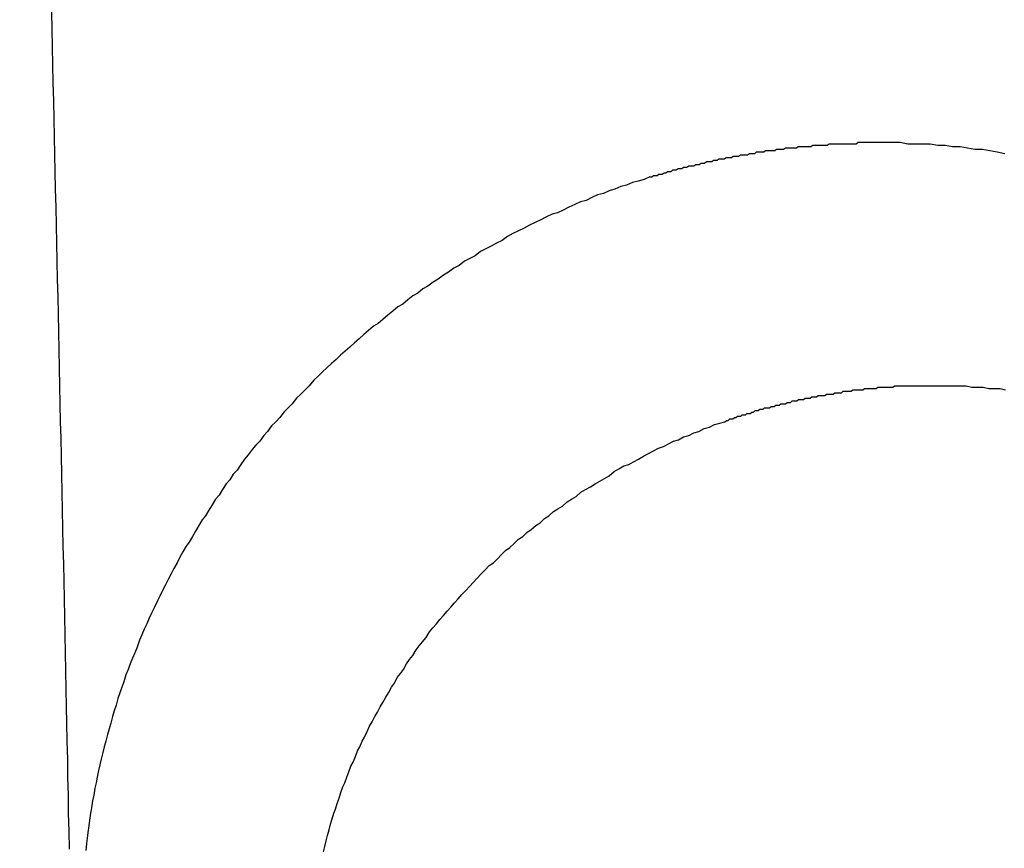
# Model space of a CAD drawing. Header units: millimetres. Extents: x -604189 to 881711, y -381903 to -7297.
# Tile 846 of 1056: x -558665.47 to -558658.36, y -165486.22 to -165480.23. Entities that reach past the tile are written whole.
import ezdxf

# ---------------------------------------------------------------- set-up
doc = ezdxf.new("R2010")
doc.units = ezdxf.units.MM
doc.header["$LTSCALE"] = 100
doc.linetypes.add('0.5_0.5', pattern=[1, 0.5, -0.5])
doc.linetypes.add('ACAD_ISO04W100', pattern=[30.5, 24, -3, 0.5, -3])
doc.layers.get('Defpoints').update_dxf_attribs({"color": 30})
doc.layers.add('OPIS', color=7, linetype='Continuous')
doc.layers.add('strop osie', color=80, linetype='ACAD_ISO04W100', lineweight=5)
doc.styles.get("Standard").update_dxf_attribs({"font": 'romans.shx', "width": 0.5})
doc.dimstyles.new('1 50', dxfattribs={"dimtxt": 150, "dimasz": 80, "dimexe": 1, "dimexo": 1, "dimgap": 20, "dimtad": 1, "dimdec": 0, "dimlfac": 0.1, "dimtxsty": 'Standard', "dimblk": 'ARCHTICK', "dimcen": 200, "dimclrd": 2, "dimadec": 1, "dimazin": 0, "dimtfac": 1, "dimtdec": 0, "dimtmove": 0, "dimatfit": 3, "dimldrblk": 'ARCHTICK', "dimfxl": 120, "dimfxlon": 1, "dimtfill": 1, "dimarcsym": 0})

# ---------------------------------------------------------------- blocks, each defined once
blk = doc.blocks.new('_ArchTick')
at = {"layer": 'strop osie', "color": 0, "const_width": 0.15}
blk.add_lwpolyline([(-0.5, -0.5), (0.5, 0.5)], dxfattribs=at)
blk = doc.blocks.new('*D3294')
at = {"layer": 'Defpoints', "color": 0, "linetype": 'ByBlock', "lineweight": 5, "transparency": 16777216}
for p in [(-595783.1257, -159420.3032), (-593748.9238, -159420.3032), (-552118.9353, -179940.3025)]:
    blk.add_point(p, dxfattribs=at)
at = {"layer": 'OPIS', "color": 0, "linetype": 'Continuous', "lineweight": -2, "transparency": 16777216}
for p, q in [((-595723.1257, -159420.3032), (-595784.1257, -159420.3032)), ((-595723.1257, -179940.3025), (-595784.1257, -179940.3025))]:
    blk.add_line(p, q, dxfattribs=at)
at = {"layer": 'OPIS', "color": 2, "lineweight": -2, "transparency": 16777216}
blk.add_line((-595783.1257, -179940.3025), (-595783.1257, -159420.3032), dxfattribs=at)
at = {"layer": 'OPIS', "color": 2, "linetype": 'ByBlock', "lineweight": -2, "transparency": 16777216, "xscale": 80, "yscale": 80, "zscale": 80}
for p, rotation in [((-595783.1257, -159420.3032), 90), ((-595783.1257, -179940.3025), 270)]:
    blk.add_blockref('_ArchTick', p, dxfattribs=dict(at, rotation=rotation))
at = {"layer": 'OPIS', "color": 0, "linetype": 'ByBlock', "lineweight": 13, "transparency": 16777216, "insert": (-595878.1257, -169680.3029), "char_height": 150, "attachment_point": 5, "rotation": 90, "bg_fill": 3, "box_fill_scale": 1.1, "bg_fill_color": 256, "bg_fill_true_color": 13158600, "bg_fill_transparency": 0}
blk.add_mtext('2052', dxfattribs=at)

msp = doc.modelspace()

# ---------------------------------------------------------------- hatches: boundary and pattern name
at = {"layer": 'OPIS', "linetype": 'ByBlock', "lineweight": 15}
h = msp.add_hatch(dxfattribs=at)
h.set_pattern_fill('ANSI37', color=0, scale=80, angle=45)
h.set_pattern_definition([(90, (-306927.96, 32475.8), (-254, 0), []), (180, (-306927.96, 32475.8), (-3e-14, -254), [])])
h.paths.add_polyline_path([(-559745.6161, -168470.3032), (-559845.6161, -168470.3032), (-559845.6161, -168410.3032), (-559745.6161, -168410.3032), (-559745.6161, -168350.3032), (-560845.6161, -168350.3032), (-560845.6161, -168410.3032), (-560745.6161, -168410.3032), (-560745.6161, -168470.3032, 0.267949), (-560295.6161, -169249.7261), (-560295.6161, -169481.1844, -0.414214), (-559952.6795, -169824.121, -1), (-560638.5527, -169824.121, -0.414214), (-560295.6161, -169481.1844), (-560295.6161, -169249.7261, -0.267949), (-560745.6161, -168470.3032), (-560845.6161, -168470.3032), (-560845.6161, -168350.3032), (-561118.9235, -168350.3032), (-561118.9235, -172095.2912), (-559553.9216, -172095.2896), (-559553.9235, -168350.3032), (-559745.6161, -168350.3032)])
h.paths.add_polyline_path([(-560989.2376, -171970.2882), (-560989.2376, -171369.4302), (-560514.2381, -171369.4302, -0.414232), (-560506.2376, -171377.4302), (-560506.2376, -171961.4357, -0.403374), (-560513.9405, -171969.4302), (-560989.2376, -171969.4302), (-560998.9235, -171970.2883)], flags=16)
h.paths.add_polyline_path([(-560569.2376, -171447.4302), (-560569.2376, -171891.4302, -0.414209), (-560619.2368, -171941.4302), (-560824.2357, -171941.4318, -0.414225), (-560874.2376, -171891.4318), (-560874.2376, -171447.4318, -0.414209), (-560824.2384, -171397.4318), (-560619.238, -171397.4302, -0.414216)], flags=0)
h.paths.add_polyline_path([(-560754.7376, -171692.2717), (-560768.2641, -171689.5342), (-560778.5199, -171674.0914), (-560777.5796, -171669.433), (-560791.3376, -171669.433), (-560788.5131, -171683.4206), (-560780.6181, -171695.3108), (-560768.7278, -171703.2059), (-560754.7376, -171706.0309)], flags=0)
h.paths.add_polyline_path([(-560926.5376, -171669.4319), (-560944.0375, -171669.4319), (-560944.0376, -171669.4319), (-560938.9119, -171681.8063), (-560926.5376, -171686.9319)], flags=0)
h.paths.add_polyline_path([(-559553.9256, -164304.9199), (-559553.9257, -164080.3032), (-560998.9235, -164080.3032), (-560998.9235, -164130.3032), (-561051.7578, -164130.3032), (-561051.7578, -164230.3032), (-561112.4092, -164230.3032), (-561118.2586, -165128.2363), (-561111.7578, -165130.3032), (-561051.7578, -165130.3032), (-561051.7578, -165230.3032), (-560998.9235, -165230.3032), (-560998.9235, -165930.3032), (-560968.9235, -165930.3032), (-559691.7578, -165930.3032), (-559691.7578, -166884.9244, -0.259771), (-560368.4683, -166480.3032), (-560576.7808, -166480.3032, -0.694758), (-561118.9235, -166682.1405), (-561118.9235, -167150.3032), (-559553.9241, -167150.3032), (-559553.9249, -165742.5853, -0.501722), (-560517.8869, -165023.7527, -0.501722)])
h.paths.add_polyline_path([(-561051.7578, -166930.3032), (-561051.7578, -167030.3032), (-561111.7578, -167030.3032), (-561111.7578, -166930.3032)], flags=16)
h.paths.add_polyline_path([(-559553.9256, -164304.9199, 0.501722), (-560517.8869, -165023.7527, 0.501722), (-559553.9249, -165742.5853)], flags=17)
h.paths.add_polyline_path([(-559017.8869, -165023.7527, 0.331805), (-559553.9256, -164304.9199), (-559553.9249, -165742.5853, 0.331804)], flags=17)
h.paths.add_polyline_path([(-558393.9201, -165930.3032), (-559553.9248, -165930.3032), (-559553.9242, -167030.3032), (-558393.9201, -167030.3032)])
edge = h.paths.add_edge_path(flags=16)
edge.add_ellipse((-558869.2567, -166529.0581), major_axis=(0, 174.9447), ratio=0.83560798, start_angle=0, end_angle=180, ccw=False)
edge.add_line((-558869.0233, -166354.0889), (-558868.8365, -166354.1133))
edge.add_line((-558868.8365, -166354.1133), (-558551.7582, -166354.1133))
edge.add_ellipse((-558534.0421, -166361.1263), major_axis=(0, 22.0682), ratio=0.9052568, start_angle=0, end_angle=83.73181, ccw=False)
edge.add_line((-558534.0421, -166339.0581), (-558415.4419, -166339.0581))
edge.add_line((-558415.4419, -166339.0581), (-558415.4419, -166719.058))
edge.add_line((-558415.4419, -166719.058), (-558534.0421, -166719.058))
edge.add_ellipse((-558534.0421, -166696.9898), major_axis=(0, 22.0682), ratio=0.9052568, start_angle=108.52912, end_angle=180, ccw=False)
edge.add_line((-558552.9839, -166704.0028), (-558869.2567, -166704.0028))
edge = h.paths.add_edge_path(flags=16)
edge.add_ellipse((-558655.1487, -165473.0705), major_axis=(119.5767, 0), ratio=0.97546159, start_angle=134.53493, end_angle=225.46507, ccw=False)
edge.add_ellipse((-558571.3619, -165553.0941), major_axis=(-236.8278, 0), ratio=0.97546159, start_angle=293.077059, end_angle=315.064585, ccw=False)
edge.add_ellipse((-558581.1214, -165519.0637), major_axis=(-200.9624, 0), ratio=0.97546159, start_angle=268.869132, end_angle=294.416017, ccw=False)
edge.add_line((-558577.1552, -165323.0707), (-558434.7252, -165323.0707))
edge.add_line((-558434.7252, -165323.0707), (-558434.7252, -165623.0703))
edge.add_line((-558434.7252, -165623.0703), (-558577.1552, -165623.0703))
edge.add_ellipse((-558581.1214, -165427.0774), major_axis=(200.9624, 0), ratio=0.97546159, start_angle=245.583983, end_angle=271.130868, ccw=False)
edge.add_ellipse((-558571.3619, -165393.0469), major_axis=(-236.8278, 0), ratio=0.97546159, start_angle=404.935415, end_angle=426.922941, ccw=False)
h.paths.add_polyline_path([(-559691.7578, -166075.3032), (-560476.9877, -166075.3032, 0.131652), (-560368.4683, -166480.3032), (-559691.7578, -166480.3032)], flags=17)
h.paths.add_polyline_path([(-560476.9877, -166075.3032), (-559691.7578, -166075.3032), (-559691.7578, -165930.3032), (-560991.7578, -165930.3032), (-561051.7578, -165930.3032), (-561051.7578, -166030.3032), (-561118.9235, -166030.3032), (-561118.9235, -166278.4659, -0.694758), (-560576.7808, -166480.3032), (-560368.4683, -166480.3032, -0.131652)], flags=17)
h.paths.add_polyline_path([(-571773.9197, -161590.5433), (-574108.1879, -161590.5433), (-574098.9171, -166615.2859), (-571773.9197, -166615.2837)])
h.paths.add_polyline_path([(-559933.2163, -164919.2007), (-558639.2026, -164919.2007), (-558639.2026, -164793.3399), (-559933.2163, -164793.3399)], flags=25)
h.paths.add_polyline_path([(-560038.7197, -166687.5881), (-559732.9898, -166687.5881), (-559732.9898, -166284.5895), (-560038.7197, -166284.5895)], flags=25)
h.paths.add_polyline_path([(-559928.8713, -165007.0998), (-559413.7498, -165007.0998), (-559413.7498, -164907.7601), (-559928.8713, -164907.7601)], flags=9)
h.paths.add_polyline_path([(-559933.2163, -164919.2007), (-558639.2026, -164919.2007), (-558639.2026, -164793.3399), (-559933.2163, -164793.3399)], flags=25)
h.paths.add_polyline_path([(-560330.8592, -165014.5781), (-559994.1825, -165014.5781), (-559994.1825, -164899.1947), (-560330.8592, -164899.1947)], flags=24)
h.paths.add_polyline_path([(-560290.2043, -164902.8369), (-560108.3543, -164902.8369), (-560108.3543, -164804.8069), (-560290.2043, -164804.8069)], flags=24)
h.paths.add_polyline_path([(-560498.8656, -166997.3416), (-559983.7441, -166997.3416), (-559983.7441, -166898.0019), (-560498.8656, -166898.0019)], flags=24)
h.paths.add_polyline_path([(-560498.7904, -166887.3416), (-559655.7235, -166887.3416), (-559655.7235, -166788.0019), (-560498.7904, -166788.0019)], flags=24)
h.paths.add_polyline_path([(-560900.8535, -167004.8199), (-560564.1768, -167004.8199), (-560564.1768, -166889.4365), (-560900.8535, -166889.4365)], flags=24)
h.paths.add_polyline_path([(-560860.1986, -166893.0787), (-560678.3486, -166893.0787), (-560678.3486, -166795.0487), (-560860.1986, -166795.0487)], flags=24)
h.paths.add_polyline_path([(-560525.1681, -170610.564), (-560010.0466, -170610.564), (-560010.0466, -170511.2243), (-560525.1681, -170511.2243)], flags=24)
h.paths.add_polyline_path([(-560529.5131, -170522.665), (-559444.307, -170522.665), (-559444.307, -170396.8042), (-560529.5131, -170396.8042)], flags=9)
h.paths.add_polyline_path([(-560927.156, -170618.0423), (-560590.4793, -170618.0423), (-560590.4793, -170502.659), (-560927.156, -170502.659)], flags=24)
h.paths.add_polyline_path([(-560886.5011, -170506.3012), (-560704.6511, -170506.3012), (-560704.6511, -170408.2712), (-560886.5011, -170408.2712)], flags=24)
h.paths.add_polyline_path([(-560065.2995, -168940.3582), (-560065.2995, -168600.6584), (-560513.0758, -168600.6584), (-560513.0758, -168940.3582)], flags=24)
h.paths.add_polyline_path([(-559111.5256, -164087.3863), (-558760.9896, -164087.3863), (-558760.8154, -164093.1916), (-558760.6443, -164098.997), (-558760.4763, -164104.8025), (-558760.3114, -164110.6081), (-558760.1497, -164116.4138), (-558759.991, -164122.2195), (-558759.8355, -164128.0254), (-558759.683, -164133.8313), (-558759.5337, -164139.6373), (-558759.3874, -164145.4434), (-558759.2442, -164151.2496), (-558759.1041, -164157.0558), (-558758.9671, -164162.8622), (-558758.8332, -164168.6685), (-558758.7024, -164174.475), (-558758.5746, -164180.2815), (-558758.4499, -164186.0881), (-558758.3283, -164191.8948), (-558758.2098, -164197.7015), (-558758.0943, -164203.5083), (-558757.9818, -164209.3151), (-558757.8725, -164215.122), (-558757.7661, -164220.929), (-558757.6628, -164226.736), (-558757.5626, -164232.5431), (-558757.4654, -164238.3502), (-558757.3712, -164244.1574), (-558757.2801, -164249.9646), (-558757.1919, -164255.7719), (-558757.1068, -164261.5792), (-558757.0248, -164267.3865), (-558756.9458, -164273.1939), (-558756.8699, -164279.0014), (-558756.7972, -164284.8089), (-558756.7276, -164290.6164), (-558756.6612, -164296.4239), (-558756.5981, -164302.2315), (-558756.5382, -164308.0392), (-558756.4815, -164313.8468), (-558756.4282, -164319.6545), (-558756.3782, -164325.4622), (-558756.3315, -164331.2699), (-558756.2883, -164337.0777), (-558756.2484, -164342.8855), (-558756.2118, -164348.6933), (-558756.1781, -164354.5011), (-558756.1471, -164360.309), (-558756.1182, -164366.1168), (-558756.0913, -164371.9247), (-558756.066, -164377.7326), (-558756.0419, -164383.5405), (-558756.0201, -164389.3484), (-558756.0043, -164395.1563), (-558755.9986, -164400.9642), (-558756.0069, -164406.7722), (-558756.0313, -164412.5801), (-558756.0727, -164418.3878), (-558756.1321, -164424.1955), (-558756.2103, -164430.0028), (-558756.3078, -164435.8099), (-558756.4249, -164441.6166), (-558756.5621, -164447.4229), (-558756.7197, -164453.2287), (-558756.8982, -164459.0339), (-558757.098, -164464.8385), (-558757.3197, -164470.6423), (-558757.5651, -164476.4453), (-558757.8369, -164482.2469), (-558758.1378, -164488.0471), (-558758.4702, -164493.8454), (-558758.8369, -164499.6416), (-558759.2405, -164505.4354), (-558759.6838, -164511.2264), (-558760.1745, -164517.0136), (-558760.7255, -164522.7951), (-558761.3496, -164528.5691), (-558762.0603, -164534.3333), (-558762.8742, -164540.0838), (-558763.8091, -164545.8157), (-558764.8827, -164551.5243), (-558766.1165, -164557.2013), (-558767.5383, -164562.8323), (-558769.1771, -164568.402), (-558771.0625, -164573.8941), (-558773.2333, -164579.28), (-558775.7351, -164584.5205), (-558778.6098, -164589.5655), (-558781.8966, -164594.3536), (-558785.6282, -164598.7982), (-558789.8079, -164602.8267), (-558794.3738, -164606.4129), (-558799.2553, -164609.5564), (-558804.3822, -164612.2836), (-558809.6945, -164614.6285), (-558815.1428, -164616.63), (-558820.6944, -164618.3259), (-558826.3252, -164619.7535), (-558832.0112, -164620.9496), (-558837.7322, -164621.9498), (-558843.479, -164622.7861), (-558849.2444, -164623.4899), (-558855.0211, -164624.092), (-558860.8052, -164624.6116), (-558866.5954, -164625.0558), (-558872.3908, -164625.4311), (-558878.1904, -164625.7436), (-558883.9932, -164625.9992), (-558889.7982, -164626.2039), (-558895.6045, -164626.3635), (-558901.4113, -164626.4837), (-558907.2185, -164626.5703), (-558913.026, -164626.6286), (-558918.8337, -164626.6643), (-558924.6416, -164626.6829), (-558930.4496, -164626.69), (-558936.2576, -164626.6911), (-558941.5211, -164626.6903), (-558946.7847, -164626.6852), (-558952.0483, -164626.6715), (-558957.3117, -164626.645), (-558962.575, -164626.6016), (-558967.8379, -164626.537), (-558973.1003, -164626.447), (-558978.3622, -164626.3275), (-558983.6233, -164626.1742), (-558988.8833, -164625.9829), (-558994.1416, -164625.7497), (-558999.3976, -164625.4704), (-559004.6507, -164625.1407), (-559009.9001, -164624.756), (-559015.1446, -164624.3114), (-559020.3833, -164623.802), (-559025.6144, -164623.2197), (-559030.834, -164622.543), (-559036.0369, -164621.7475), (-559041.2162, -164620.8117), (-559046.3638, -164619.7132), (-559051.4663, -164618.4241), (-559056.5084, -164616.9152), (-559061.4697, -164615.1596), (-559066.3259, -164613.1306), (-559071.0433, -164610.7989), (-559075.5827, -164608.1366), (-559079.8942, -164605.1211), (-559083.9247, -164601.7377), (-559087.6216, -164597.9954), (-559090.9448, -164593.9181), (-559093.9051, -164589.5659), (-559096.5268, -164585.003), (-559098.8391, -164580.2753), (-559100.8727, -164575.4217), (-559102.6616, -164570.4717), (-559104.2381, -164565.4504), (-559105.625, -164560.3732), (-559106.8432, -164555.253), (-559107.9147, -164550.0999), (-559108.8603, -164544.9227), (-559109.6947, -164539.7262), (-559110.4308, -164534.5143), (-559111.0819, -164529.2909), (-559111.6605, -164524.0593), (-559112.1765, -164518.8213), (-559112.6393, -164513.5782), (-559113.0584, -164508.3314), (-559113.442, -164503.0819), (-559113.7937, -164497.8303), (-559114.1161, -164492.5768), (-559114.4116, -164487.3217), (-559114.6825, -164482.0653), (-559114.9304, -164476.8077), (-559115.1568, -164471.5491), (-559115.3631, -164466.2897), (-559115.5507, -164461.0296), (-559115.7201, -164455.7689), (-559115.8719, -164450.5077), (-559116.0067, -164445.2459), (-559116.1249, -164439.9838), (-559116.2269, -164434.7214), (-559116.3128, -164429.4586), (-559116.383, -164424.1957), (-559116.4377, -164418.9325), (-559116.4775, -164413.6692), (-559116.5031, -164408.4059), (-559116.5152, -164403.1424), (-559116.515, -164397.879), (-559116.5049, -164392.6156), (-559116.488, -164387.3522), (-559116.4673, -164382.0887), (-559116.4453, -164376.8253), (-559116.4222, -164371.5619), (-559116.3978, -164366.2985), (-559116.3718, -164361.0352), (-559116.344, -164355.7718), (-559116.3141, -164350.5084), (-559116.2819, -164345.2451), (-559116.2472, -164339.9818), (-559116.2097, -164334.7185), (-559116.1693, -164329.4552), (-559116.1262, -164324.1919), (-559116.0804, -164318.9287), (-559116.0318, -164313.6655), (-559115.9805, -164308.4023), (-559115.9265, -164303.1391), (-559115.8698, -164297.876), (-559115.8105, -164292.6129), (-559115.7486, -164287.3498), (-559115.6841, -164282.0868), (-559115.617, -164276.8237), (-559115.5473, -164271.5608), (-559115.4751, -164266.2978), (-559115.4004, -164261.0349), (-559115.3232, -164255.772), (-559115.2436, -164250.5092), (-559115.1614, -164245.2464), (-559115.0768, -164239.9836), (-559114.9897, -164234.7209), (-559114.9001, -164229.4582), (-559114.808, -164224.1955), (-559114.7134, -164218.9329), (-559114.6163, -164213.6704), (-559114.5167, -164208.4079), (-559114.4146, -164203.1454), (-559114.3099, -164197.883), (-559114.2028, -164192.6207), (-559114.0931, -164187.3584), (-559113.9808, -164182.0961), (-559113.8661, -164176.834), (-559113.7488, -164171.5718), (-559113.6289, -164166.3097), (-559113.5065, -164161.0477), (-559113.3815, -164155.7858), (-559113.254, -164150.5239), (-559113.124, -164145.262), (-559112.9914, -164140.0003), (-559112.8563, -164134.7385), (-559112.7186, -164129.4769), (-559112.5783, -164124.2153), (-559112.4356, -164118.9538), (-559112.2903, -164113.6924), (-559112.1424, -164108.431), (-559111.992, -164103.1697), (-559111.8391, -164097.9085), (-559111.6836, -164092.6474)])
edge = h.paths.add_edge_path()
edge.add_line((-558393.9201, -164080.3032), (-559553.9257, -164080.3032))
edge.add_line((-559553.9257, -164080.3032), (-559553.9256, -164304.9199))
edge.add_arc((-559767.8869, -165023.7527), 750, 0, 73.4243141, ccw=False)
edge.add_arc((-559767.8869, -165023.7527), 750, -73.424255, 0, ccw=False)
edge.add_line((-559553.9249, -165742.5853), (-559553.9248, -165830.3032))
edge.add_line((-559553.9248, -165830.3032), (-558393.9201, -165830.3032))
edge.add_line((-558393.9201, -165830.3032), (-558393.9201, -164080.3032))

# ---------------------------------------------------------------- next in the draw order: dimensions: what is measured, and where the dimension line sits
at = {"layer": 'OPIS', "color": 0, "linetype": 'ByBlock', "lineweight": 13}
dim = msp.add_linear_dim(base=(-595783.1257, -159420.3032), p1=(-552118.9353, -179940.3025), p2=(-593748.9238, -159420.3032), angle=90, dimstyle='1 50', override={"dimtmove": 1, "dimfxl": 60, "dimarcsym": 1}, dxfattribs=at)
dim.commit()
dim.dimension.update_dxf_attribs({"geometry": '*D3294', "text_midpoint": (-595878.1257, -169680.3029)})

# ---------------------------------------------------------------- next in the draw order: hatches: boundary and pattern name
at = {"layer": 'OPIS', "linetype": '0.5_0.5', "lineweight": 13}
h = msp.add_hatch(dxfattribs=at)
h.set_pattern_fill('ANSI37', color=0, scale=130)
h.set_pattern_definition([(45, (-597218.54, 256668.8), (-291.85832, 291.85832), []), (135, (-597218.54, 256668.8), (-291.85832, -291.85832), [])])
edge = h.paths.add_edge_path(flags=16)
edge.add_line((-570958.9159, -168985.2814), (-571058.9159, -168985.2814))
edge.add_line((-571058.9159, -168985.2814), (-572598.9159, -168985.2814))
edge.add_line((-572598.9159, -168985.2814), (-572598.9151, -170470.3002))
edge.add_line((-572598.9151, -170470.3002), (-570825.7626, -170470.3002))
edge.add_arc((-570508.9159, -170339.0992), 342.9366, 180, 202.49364, ccw=False)
edge.add_arc((-570508.9159, -170339.0992), 342.9366, 90, 180, ccw=False)
edge.add_line((-570508.9159, -169996.1626), (-570508.9159, -169764.7043))
edge.add_arc((-570058.9159, -168985.2814), 900, 180.0000001, 240, ccw=False)
edge = h.paths.add_edge_path(flags=17)
edge.add_line((-569358.9153, -170085.2814), (-569358.9159, -168985.2814))
edge.add_line((-569358.9159, -168985.2814), (-569358.9169, -168985.2814))
edge.add_line((-569358.9169, -168985.2814), (-569958.9159, -168985.2814))
edge.add_line((-569958.9159, -168985.2814), (-570058.9159, -168985.2814))
edge.add_line((-570058.9159, -168985.2814), (-570058.9159, -168925.2814))
edge.add_line((-570058.9159, -168925.2814), (-569958.9159, -168925.2814))
edge.add_line((-569958.9159, -168925.2814), (-569958.9159, -168865.2814))
edge.add_line((-569958.9159, -168865.2814), (-569358.9159, -168865.2814))
edge.add_line((-569358.9159, -168865.2814), (-569358.9169, -166865.2814))
edge.add_line((-569358.9169, -166865.2814), (-574098.917, -166865.2859))
edge.add_line((-574098.917, -166865.2859), (-574098.9143, -171970.3002))
edge.add_line((-574098.9143, -171970.3002), (-572608.9134, -171970.3002))
edge.add_line((-572608.9134, -171970.3002), (-571504.9134, -170590.3002))
edge.add_line((-571504.9134, -170590.3002), (-572718.915, -170590.3002))
edge.add_line((-572718.915, -170590.3002), (-572718.9159, -168865.2814))
edge.add_line((-572718.9159, -168865.2814), (-571058.9159, -168865.2814))
edge.add_line((-571058.9159, -168865.2814), (-571058.9159, -168925.2814))
edge.add_line((-571058.9159, -168925.2814), (-570958.9159, -168925.2814))
edge.add_line((-570958.9159, -168925.2814), (-570958.9159, -168985.2814))
edge.add_arc((-570058.9159, -168985.2814), 900, 180, 240)
edge.add_line((-570508.9159, -169764.7043), (-570508.9159, -169996.1626))
edge.add_arc((-570508.9159, -170339.0992), 342.9366, 0, 90, ccw=False)
edge.add_arc((-570508.9159, -170339.0992), 342.9366, 208.979889, 360, ccw=False)
edge.add_line((-570808.9134, -170505.2529), (-570808.9134, -171171.0862))
edge.add_arc((-570808.9134, -171220.3002), 49.214, 0, 90, ccw=False)
edge.add_arc((-570808.9134, -171220.3002), 49.214, 270, 360, ccw=False)
edge.add_line((-570808.9134, -171269.5142), (-570808.9134, -171970.3002))
edge.add_line((-570808.9134, -171970.3002), (-569358.9143, -171970.3002))
edge.add_line((-569358.9143, -171970.3002), (-569358.9153, -170085.2814))
h.paths.add_polyline_path([(-561118.9235, -159870.3032), (-590334.6553, -159870.3032), (-590334.6553, -161470.3032), (-562318.9235, -161470.3032), (-562318.9235, -172095.2924), (-561118.9235, -172095.2912), (-561118.9235, -168350.3032), (-552073.9191, -168350.3032), (-552073.9198, -167150.3032), (-561118.9235, -167150.3032)])
h.paths.add_polyline_path([(-572856.9268, -169813.6802), (-569451.0696, -169813.6802), (-569451.0696, -169408.6802), (-572856.9268, -169408.6802)], flags=16)

# ---------------------------------------------------------------- next in the draw order: linework, layer by layer
at = {"color": 0}
for points in [[(-558665.1129, -165486.2253, 0), (-558665.1159, -165486.0953, 0), (-558665.1189, -165485.9653, 0), (-558665.1209, -165485.8353, 0), (-558665.1239, -165485.7053, 0), (-558665.1259, -165485.5753, 0), (-558665.1289, -165485.4453, 0), (-558665.1309, -165485.3153, 0), (-558665.1339, -165485.1953, 0), (-558665.1369, -165485.0653, 0), (-558665.1389, -165484.9353, 0), (-558665.1419, -165484.8053, 0), (-558665.1439, -165484.6753, 0), (-558665.1469, -165484.5453, 0), (-558665.1499, -165484.4153, 0), (-558665.1519, -165484.2853, 0), (-558665.1549, -165484.1653, 0), (-558665.1579, -165484.0353, 0), (-558665.1599, -165483.9053, 0), (-558665.1629, -165483.7753, 0), (-558665.1659, -165483.6453, 0), (-558665.1689, -165483.5153, 0), (-558665.1709, -165483.3853, 0), (-558665.1739, -165483.2553, 0), (-558665.1769, -165483.1353, 0), (-558665.1799, -165483.0053, 0), (-558665.1819, -165482.8753, 0), (-558665.1849, -165482.7453, 0), (-558665.1879, -165482.6153, 0), (-558665.1909, -165482.4853, 0), (-558665.1929, -165482.3553, 0), (-558665.1959, -165482.2353, 0), (-558665.1989, -165482.1053, 0), (-558665.2019, -165481.9753, 0), (-558665.2049, -165481.8453, 0), (-558665.2069, -165481.7153, 0), (-558665.2099, -165481.5853, 0), (-558665.2129, -165481.4553, 0), (-558665.2159, -165481.3253, 0), (-558665.2189, -165481.2053, 0), (-558665.2219, -165481.0753, 0), (-558665.2239, -165480.9453, 0), (-558665.2269, -165480.8153, 0), (-558665.2299, -165480.6853, 0), (-558665.2329, -165480.5553, 0), (-558665.2359, -165480.4253, 0), (-558665.2389, -165480.2953, 0), (-558665.2409, -165480.1753, 0)], [(-558660.9169, -165481.3653, 0), (-558660.9039, -165481.3653, 0), (-558660.8919, -165481.3553, 0), (-558660.8789, -165481.3553, 0), (-558660.8669, -165481.3553, 0), (-558660.8539, -165481.3453, 0), (-558660.8409, -165481.3453, 0), (-558660.8289, -165481.3453, 0), (-558660.8159, -165481.3353, 0), (-558660.8039, -165481.3353, 0), (-558660.7909, -165481.3253, 0), (-558660.7779, -165481.3253, 0), (-558660.7659, -165481.3253, 0), (-558660.7529, -165481.3153, 0), (-558660.7399, -165481.3153, 0), (-558660.7279, -165481.3153, 0), (-558660.7149, -165481.3053, 0), (-558660.7019, -165481.3053, 0), (-558660.6889, -165481.3053, 0), (-558660.6769, -165481.2953, 0), (-558660.6639, -165481.2953, 0), (-558660.6509, -165481.2953, 0), (-558660.6379, -165481.2853, 0), (-558660.6259, -165481.2853, 0), (-558660.6129, -165481.2853, 0), (-558660.5999, -165481.2853, 0), (-558660.5869, -165481.2753, 0), (-558660.5739, -165481.2753, 0), (-558660.5619, -165481.2753, 0), (-558660.5489, -165481.2653, 0), (-558660.5359, -165481.2653, 0), (-558660.5229, -165481.2653, 0), (-558660.5099, -165481.2553, 0), (-558660.4969, -165481.2553, 0), (-558660.4849, -165481.2553, 0), (-558660.4719, -165481.2553, 0), (-558660.4589, -165481.2453, 0), (-558660.4459, -165481.2453, 0), (-558660.4329, -165481.2453, 0), (-558660.4199, -165481.2353, 0), (-558660.4069, -165481.2353, 0), (-558660.3939, -165481.2353, 0), (-558660.3809, -165481.2353, 0), (-558660.3679, -165481.2253, 0), (-558660.3559, -165481.2253, 0), (-558660.3429, -165481.2253, 0), (-558660.3299, -165481.2253, 0), (-558660.3169, -165481.2153, 0), (-558660.3039, -165481.2153, 0), (-558660.2909, -165481.2153, 0), (-558660.2779, -165481.2153, 0), (-558660.2649, -165481.2053, 0), (-558660.2519, -165481.2053, 0), (-558660.2389, -165481.2053, 0), (-558660.2259, -165481.2053, 0), (-558660.2129, -165481.2053, 0), (-558660.1999, -165481.1953, 0), (-558660.1869, -165481.1953, 0), (-558660.1739, -165481.1953, 0), (-558660.1609, -165481.1953, 0), (-558660.1479, -165481.1853, 0), (-558660.1349, -165481.1853, 0), (-558660.1219, -165481.1853, 0), (-558660.1089, -165481.1853, 0), (-558660.0959, -165481.1853, 0), (-558660.0829, -165481.1753, 0), (-558660.0699, -165481.1753, 0), (-558660.0569, -165481.1753, 0), (-558660.0439, -165481.1753, 0), (-558660.0309, -165481.1753, 0), (-558660.0169, -165481.1753, 0), (-558660.0039, -165481.1653, 0), (-558659.9909, -165481.1653, 0), (-558659.9779, -165481.1653, 0), (-558659.9649, -165481.1653, 0), (-558659.9519, -165481.1653, 0), (-558659.9389, -165481.1553, 0), (-558659.9259, -165481.1553, 0), (-558659.9129, -165481.1553, 0), (-558659.8999, -165481.1553, 0), (-558659.8869, -165481.1553, 0), (-558659.8739, -165481.1553, 0), (-558659.8599, -165481.1553, 0), (-558659.8469, -165481.1453, 0), (-558659.8339, -165481.1453, 0), (-558659.8209, -165481.1453, 0), (-558659.8079, -165481.1453, 0), (-558659.7949, -165481.1453, 0), (-558659.7819, -165481.1453, 0), (-558659.7689, -165481.1453, 0), (-558659.7559, -165481.1453, 0), (-558659.7419, -165481.1353, 0), (-558659.7289, -165481.1353, 0), (-558659.7159, -165481.1353, 0), (-558659.7029, -165481.1353, 0), (-558659.6899, -165481.1353, 0), (-558659.6769, -165481.1353, 0), (-558659.6639, -165481.1353, 0), (-558659.6509, -165481.1353, 0), (-558659.6369, -165481.1353, 0), (-558659.6239, -165481.1253, 0), (-558659.6109, -165481.1253, 0), (-558659.5979, -165481.1253, 0), (-558659.5849, -165481.1253, 0), (-558659.5719, -165481.1253, 0), (-558659.5589, -165481.1253, 0), (-558659.5449, -165481.1253, 0), (-558659.5319, -165481.1253, 0), (-558659.5189, -165481.1253, 0), (-558659.5059, -165481.1253, 0), (-558659.4929, -165481.1253, 0), (-558659.4799, -165481.1253, 0), (-558659.4669, -165481.1253, 0), (-558659.4539, -165481.1253, 0), (-558659.4399, -165481.1253, 0), (-558659.4269, -165481.1253, 0), (-558659.4139, -165481.1153, 0), (-558659.4009, -165481.1153, 0), (-558659.3879, -165481.1153, 0), (-558659.3749, -165481.1153, 0), (-558659.3619, -165481.1153, 0), (-558659.3479, -165481.1153, 0), (-558659.3349, -165481.1153, 0), (-558659.3219, -165481.1153, 0), (-558659.3089, -165481.1153, 0), (-558659.2959, -165481.1153, 0), (-558659.2829, -165481.1153, 0), (-558659.2699, -165481.1153, 0)], [(-558659.2699, -165481.1153, 0), (-558659.2159, -165481.1153, 0), (-558659.1619, -165481.1153, 0), (-558659.1089, -165481.1153, 0), (-558659.0549, -165481.1253, 0), (-558659.0009, -165481.1253, 0), (-558658.9469, -165481.1253, 0), (-558658.8929, -165481.1253, 0), (-558658.8389, -165481.1353, 0), (-558658.7849, -165481.1353, 0), (-558658.7309, -165481.1453, 0), (-558658.6769, -165481.1453, 0), (-558658.6239, -165481.1553, 0), (-558658.5699, -165481.1653, 0), (-558658.5159, -165481.1653, 0), (-558658.4619, -165481.1753, 0), (-558658.4079, -165481.1853, 0), (-558658.3539, -165481.1953, 0)], [(-558660.9179, -165481.3653, 0), (-558660.9599, -165481.3853, 0), (-558661.0029, -165481.3953, 0), (-558661.0449, -165481.4053, 0), (-558661.0869, -165481.4253, 0), (-558661.1289, -165481.4353, 0), (-558661.1709, -165481.4553, 0), (-558661.2129, -165481.4653, 0), (-558661.2549, -165481.4853, 0), (-558661.2969, -165481.4953, 0), (-558661.3379, -165481.5153, 0), (-558661.3799, -165481.5353, 0), (-558661.4209, -165481.5453, 0), (-558661.4619, -165481.5653, 0), (-558661.5039, -165481.5853, 0), (-558661.5449, -165481.6053, 0), (-558661.5859, -165481.6253, 0), (-558661.6259, -165481.6353, 0), (-558661.6669, -165481.6553, 0), (-558661.7079, -165481.6753, 0), (-558661.7479, -165481.6953, 0), (-558661.7879, -165481.7153, 0), (-558661.8279, -165481.7353, 0), (-558661.8679, -165481.7553, 0), (-558661.9079, -165481.7753, 0), (-558661.9479, -165481.7953, 0), (-558661.9869, -165481.8253, 0), (-558662.0269, -165481.8453, 0), (-558662.0659, -165481.8653, 0), (-558662.1049, -165481.8853, 0), (-558662.1439, -165481.9053, 0), (-558662.1819, -165481.9353, 0), (-558662.2209, -165481.9553, 0), (-558662.2589, -165481.9753, 0), (-558662.2969, -165482.0053, 0), (-558662.3349, -165482.0253, 0), (-558662.3729, -165482.0553, 0), (-558662.4109, -165482.0753, 0), (-558662.4479, -165482.1053, 0), (-558662.4859, -165482.1253, 0), (-558662.5229, -165482.1553, 0), (-558662.5599, -165482.1753, 0), (-558662.5959, -165482.2053, 0), (-558662.6329, -165482.2253, 0), (-558662.6689, -165482.2553, 0), (-558662.7049, -165482.2853, 0), (-558662.7409, -165482.3053, 0), (-558662.7769, -165482.3353, 0), (-558662.8119, -165482.3653, 0), (-558662.8479, -165482.3953, 0), (-558662.8829, -165482.4253, 0), (-558662.9169, -165482.4453, 0), (-558662.9519, -165482.4753, 0), (-558662.9859, -165482.5053, 0), (-558663.0199, -165482.5353, 0), (-558663.0539, -165482.5653, 0), (-558663.0879, -165482.5953, 0), (-558663.1209, -165482.6253, 0), (-558663.1549, -165482.6553, 0), (-558663.1869, -165482.6853, 0), (-558663.2199, -165482.7153, 0), (-558663.2529, -165482.7453, 0), (-558663.2849, -165482.7753, 0), (-558663.3169, -165482.8053, 0), (-558663.3479, -165482.8353, 0), (-558663.3799, -165482.8753, 0), (-558663.4109, -165482.9053, 0), (-558663.4419, -165482.9353, 0), (-558663.4729, -165482.9653, 0), (-558663.5029, -165483.0053, 0), (-558663.5329, -165483.0353, 0), (-558663.5629, -165483.0653, 0), (-558663.5929, -165483.1053, 0), (-558663.6219, -165483.1353, 0), (-558663.6519, -165483.1653, 0), (-558663.6809, -165483.2053, 0), (-558663.7089, -165483.2353, 0), (-558663.7379, -165483.2753, 0), (-558663.7659, -165483.3053, 0), (-558663.7929, -165483.3353, 0), (-558663.8209, -165483.3753, 0), (-558663.8479, -165483.4053, 0), (-558663.8749, -165483.4453, 0), (-558663.9019, -165483.4853, 0), (-558663.9289, -165483.5153, 0), (-558663.9549, -165483.5553, 0), (-558663.9809, -165483.5853, 0), (-558664.0069, -165483.6253, 0), (-558664.0319, -165483.6653, 0), (-558664.0569, -165483.6953, 0), (-558664.0819, -165483.7353, 0), (-558664.1069, -165483.7753, 0), (-558664.1309, -165483.8153, 0), (-558664.1549, -165483.8453, 0), (-558664.1789, -165483.8853, 0), (-558664.2019, -165483.9253, 0), (-558664.2249, -165483.9653, 0), (-558664.2479, -165484.0053, 0), (-558664.2709, -165484.0353, 0), (-558664.2929, -165484.0753, 0), (-558664.3149, -165484.1153, 0), (-558664.3359, -165484.1553, 0), (-558664.3579, -165484.1953, 0), (-558664.3789, -165484.2353, 0), (-558664.3999, -165484.2753, 0), (-558664.4199, -165484.3153, 0), (-558664.4399, -165484.3553, 0), (-558664.4599, -165484.3953, 0), (-558664.4799, -165484.4353, 0), (-558664.4989, -165484.4753, 0), (-558664.5179, -165484.5153, 0), (-558664.5359, -165484.5553, 0), (-558664.5549, -165484.5953, 0), (-558664.5729, -165484.6353, 0), (-558664.5899, -165484.6753, 0), (-558664.6079, -165484.7153, 0), (-558664.6249, -165484.7653, 0), (-558664.6409, -165484.8053, 0), (-558664.6579, -165484.8453, 0), (-558664.6739, -165484.8853, 0), (-558664.6889, -165484.9253, 0), (-558664.7049, -165484.9653, 0), (-558664.7199, -165485.0153, 0), (-558664.7339, -165485.0553, 0), (-558664.7489, -165485.0953, 0), (-558664.7629, -165485.1353, 0), (-558664.7759, -165485.1853, 0), (-558664.7889, -165485.2253, 0), (-558664.8019, -165485.2653, 0), (-558664.8149, -165485.3153, 0), (-558664.8269, -165485.3553, 0), (-558664.8389, -165485.3953, 0), (-558664.8509, -165485.4453, 0), (-558664.8619, -165485.4853, 0), (-558664.8729, -165485.5253, 0), (-558664.8829, -165485.5753, 0), (-558664.8929, -165485.6153, 0), (-558664.9029, -165485.6553, 0), (-558664.9119, -165485.7053, 0), (-558664.9209, -165485.7453, 0), (-558664.9299, -165485.7853, 0), (-558664.9379, -165485.8353, 0), (-558664.9459, -165485.8753, 0), (-558664.9539, -165485.9253, 0), (-558664.9609, -165485.9653, 0), (-558664.9679, -165486.0153, 0), (-558664.9739, -165486.0553, 0), (-558664.9799, -165486.1053, 0), (-558664.9859, -165486.1453, 0), (-558664.9909, -165486.1853, 0), (-558664.9959, -165486.2353, 0)], [(-558660.3759, -165483.1353, 0), (-558660.3649, -165483.1253, 0), (-558660.3539, -165483.1253, 0), (-558660.3419, -165483.1153, 0), (-558660.3309, -165483.1153, 0), (-558660.3189, -165483.1153, 0), (-558660.3079, -165483.1053, 0), (-558660.2969, -165483.1053, 0), (-558660.2849, -165483.0953, 0), (-558660.2739, -165483.0953, 0), (-558660.2619, -165483.0953, 0), (-558660.2509, -165483.0853, 0), (-558660.2399, -165483.0853, 0), (-558660.2279, -165483.0853, 0), (-558660.2169, -165483.0753, 0), (-558660.2049, -165483.0753, 0), (-558660.1939, -165483.0753, 0), (-558660.1819, -165483.0653, 0), (-558660.1709, -165483.0653, 0), (-558660.1589, -165483.0553, 0), (-558660.1469, -165483.0553, 0), (-558660.1359, -165483.0553, 0), (-558660.1239, -165483.0453, 0), (-558660.1129, -165483.0453, 0), (-558660.1009, -165483.0453, 0), (-558660.0899, -165483.0353, 0), (-558660.0779, -165483.0353, 0), (-558660.0659, -165483.0353, 0), (-558660.0549, -165483.0353, 0), (-558660.0429, -165483.0253, 0), (-558660.0309, -165483.0253, 0), (-558660.0199, -165483.0253, 0), (-558660.0079, -165483.0153, 0), (-558659.9959, -165483.0153, 0), (-558659.9849, -165483.0153, 0), (-558659.9729, -165483.0053, 0), (-558659.9609, -165483.0053, 0), (-558659.9499, -165483.0053, 0), (-558659.9379, -165483.0053, 0), (-558659.9259, -165482.9953, 0), (-558659.9149, -165482.9953, 0), (-558659.9029, -165482.9953, 0), (-558659.8909, -165482.9853, 0), (-558659.8789, -165482.9853, 0), (-558659.8669, -165482.9853, 0), (-558659.8559, -165482.9853, 0), (-558659.8439, -165482.9753, 0), (-558659.8319, -165482.9753, 0), (-558659.8199, -165482.9753, 0), (-558659.8089, -165482.9753, 0), (-558659.7969, -165482.9653, 0), (-558659.7849, -165482.9653, 0), (-558659.7729, -165482.9653, 0), (-558659.7609, -165482.9653, 0), (-558659.7489, -165482.9553, 0), (-558659.7379, -165482.9553, 0), (-558659.7259, -165482.9553, 0), (-558659.7139, -165482.9553, 0), (-558659.7019, -165482.9453, 0), (-558659.6899, -165482.9453, 0), (-558659.6779, -165482.9453, 0), (-558659.6659, -165482.9453, 0), (-558659.6539, -165482.9453, 0), (-558659.6429, -165482.9353, 0), (-558659.6309, -165482.9353, 0), (-558659.6189, -165482.9353, 0), (-558659.6069, -165482.9353, 0), (-558659.5949, -165482.9353, 0), (-558659.5829, -165482.9253, 0), (-558659.5709, -165482.9253, 0), (-558659.5589, -165482.9253, 0), (-558659.5469, -165482.9253, 0), (-558659.5349, -165482.9253, 0), (-558659.5229, -165482.9153, 0), (-558659.5109, -165482.9153, 0), (-558659.4989, -165482.9153, 0), (-558659.4869, -165482.9153, 0), (-558659.4759, -165482.9153, 0), (-558659.4639, -165482.9153, 0), (-558659.4519, -165482.9053, 0), (-558659.4399, -165482.9053, 0), (-558659.4279, -165482.9053, 0), (-558659.4159, -165482.9053, 0), (-558659.4039, -165482.9053, 0), (-558659.3919, -165482.9053, 0), (-558659.3799, -165482.9053, 0), (-558659.3679, -165482.8953, 0), (-558659.3559, -165482.8953, 0), (-558659.3439, -165482.8953, 0), (-558659.3319, -165482.8953, 0), (-558659.3199, -165482.8953, 0), (-558659.3079, -165482.8953, 0), (-558659.2959, -165482.8953, 0), (-558659.2839, -165482.8953, 0), (-558659.2719, -165482.8853, 0), (-558659.2599, -165482.8853, 0), (-558659.2479, -165482.8853, 0), (-558659.2359, -165482.8853, 0), (-558659.2239, -165482.8853, 0), (-558659.2119, -165482.8853, 0), (-558659.1999, -165482.8853, 0), (-558659.1879, -165482.8853, 0), (-558659.1759, -165482.8853, 0), (-558659.1639, -165482.8853, 0), (-558659.1519, -165482.8753, 0), (-558659.1399, -165482.8753, 0), (-558659.1279, -165482.8753, 0), (-558659.1159, -165482.8753, 0), (-558659.1039, -165482.8753, 0), (-558659.0919, -165482.8753, 0), (-558659.0799, -165482.8753, 0), (-558659.0679, -165482.8753, 0), (-558659.0559, -165482.8753, 0), (-558659.0439, -165482.8753, 0), (-558659.0309, -165482.8753, 0), (-558659.0189, -165482.8753, 0), (-558659.0069, -165482.8753, 0), (-558658.9949, -165482.8753, 0), (-558658.9829, -165482.8753, 0), (-558658.9709, -165482.8753, 0), (-558658.9589, -165482.8753, 0), (-558658.9469, -165482.8753, 0), (-558658.9349, -165482.8753, 0), (-558658.9229, -165482.8753, 0), (-558658.9109, -165482.8753, 0), (-558658.8989, -165482.8753, 0), (-558658.8869, -165482.8753, 0), (-558658.8749, -165482.8753, 0)], [(-558658.8749, -165482.8753, 0), (-558658.8349, -165482.8753, 0), (-558658.7949, -165482.8753, 0), (-558658.7539, -165482.8753, 0), (-558658.7129, -165482.8753, 0), (-558658.6729, -165482.8753, 0), (-558658.6319, -165482.8753, 0), (-558658.5919, -165482.8853, 0), (-558658.5509, -165482.8853, 0), (-558658.5099, -165482.8853, 0), (-558658.4699, -165482.8953, 0), (-558658.4289, -165482.8953, 0), (-558658.3879, -165482.8953, 0), (-558658.3479, -165482.9053, 0)], [(-558663.2769, -165486.2453, 0), (-558663.2679, -165486.2053, 0), (-558663.2579, -165486.1653, 0), (-558663.2479, -165486.1253, 0), (-558663.2369, -165486.0853, 0), (-558663.2259, -165486.0453, 0), (-558663.2149, -165486.0053, 0), (-558663.2029, -165485.9653, 0), (-558663.1909, -165485.9353, 0), (-558663.1779, -165485.8953, 0), (-558663.1649, -165485.8553, 0), (-558663.1519, -165485.8153, 0), (-558663.1379, -165485.7753, 0), (-558663.1239, -165485.7453, 0), (-558663.1089, -165485.7053, 0), (-558663.0939, -165485.6653, 0), (-558663.0789, -165485.6253, 0), (-558663.0629, -165485.5953, 0), (-558663.0469, -165485.5553, 0), (-558663.0309, -165485.5153, 0), (-558663.0139, -165485.4853, 0), (-558662.9969, -165485.4453, 0), (-558662.9799, -165485.4153, 0), (-558662.9619, -165485.3753, 0), (-558662.9439, -165485.3353, 0), (-558662.9249, -165485.3053, 0), (-558662.9069, -165485.2653, 0), (-558662.8869, -165485.2353, 0), (-558662.8679, -165485.1953, 0), (-558662.8479, -165485.1653, 0), (-558662.8279, -165485.1253, 0), (-558662.8069, -165485.0953, 0), (-558662.7869, -165485.0553, 0), (-558662.7649, -165485.0253, 0), (-558662.7439, -165484.9853, 0), (-558662.7219, -165484.9553, 0), (-558662.6999, -165484.9253, 0), (-558662.6769, -165484.8853, 0), (-558662.6549, -165484.8553, 0), (-558662.6319, -165484.8253, 0), (-558662.6079, -165484.7853, 0), (-558662.5849, -165484.7553, 0), (-558662.5609, -165484.7253, 0), (-558662.5359, -165484.6953, 0), (-558662.5119, -165484.6553, 0), (-558662.4869, -165484.6253, 0), (-558662.4609, -165484.5953, 0), (-558662.4359, -165484.5653, 0), (-558662.4099, -165484.5353, 0), (-558662.3839, -165484.5053, 0), (-558662.3579, -165484.4753, 0), (-558662.3309, -165484.4453, 0), (-558662.3039, -165484.4153, 0), (-558662.2769, -165484.3853, 0), (-558662.2499, -165484.3553, 0), (-558662.2219, -165484.3253, 0), (-558662.1939, -165484.2953, 0), (-558662.1659, -165484.2653, 0), (-558662.1369, -165484.2353, 0), (-558662.1079, -165484.2053, 0), (-558662.0789, -165484.1753, 0), (-558662.0499, -165484.1553, 0), (-558662.0199, -165484.1253, 0), (-558661.9909, -165484.0953, 0), (-558661.9609, -165484.0653, 0), (-558661.9299, -165484.0453, 0), (-558661.8999, -165484.0153, 0), (-558661.8689, -165483.9853, 0), (-558661.8379, -165483.9653, 0), (-558661.8069, -165483.9353, 0), (-558661.7759, -165483.9153, 0), (-558661.7439, -165483.8853, 0), (-558661.7119, -165483.8653, 0), (-558661.6799, -165483.8353, 0), (-558661.6479, -165483.8153, 0), (-558661.6159, -165483.7853, 0), (-558661.5829, -165483.7653, 0), (-558661.5499, -165483.7453, 0), (-558661.5169, -165483.7153, 0), (-558661.4839, -165483.6953, 0), (-558661.4509, -165483.6753, 0), (-558661.4169, -165483.6453, 0), (-558661.3829, -165483.6253, 0), (-558661.3489, -165483.6053, 0), (-558661.3149, -165483.5853, 0), (-558661.2809, -165483.5653, 0), (-558661.2459, -165483.5453, 0), (-558661.2119, -165483.5253, 0), (-558661.1769, -165483.4953, 0), (-558661.1419, -165483.4753, 0), (-558661.1069, -165483.4553, 0), (-558661.0719, -165483.4453, 0), (-558661.0359, -165483.4253, 0), (-558661.0009, -165483.4053, 0), (-558660.9649, -165483.3853, 0), (-558660.9289, -165483.3653, 0), (-558660.8929, -165483.3453, 0), (-558660.8569, -165483.3253, 0), (-558660.8209, -165483.3153, 0), (-558660.7839, -165483.2953, 0), (-558660.7479, -165483.2753, 0), (-558660.7109, -165483.2653, 0), (-558660.6749, -165483.2453, 0), (-558660.6379, -165483.2353, 0), (-558660.6009, -165483.2153, 0), (-558660.5639, -165483.2053, 0), (-558660.5259, -165483.1853, 0), (-558660.4889, -165483.1753, 0), (-558660.4519, -165483.1553, 0), (-558660.4139, -165483.1453, 0), (-558660.3769, -165483.1353, 0)]]:
    msp.add_polyline3d(points, dxfattribs=at)

doc.saveas('drawing.dxf')
